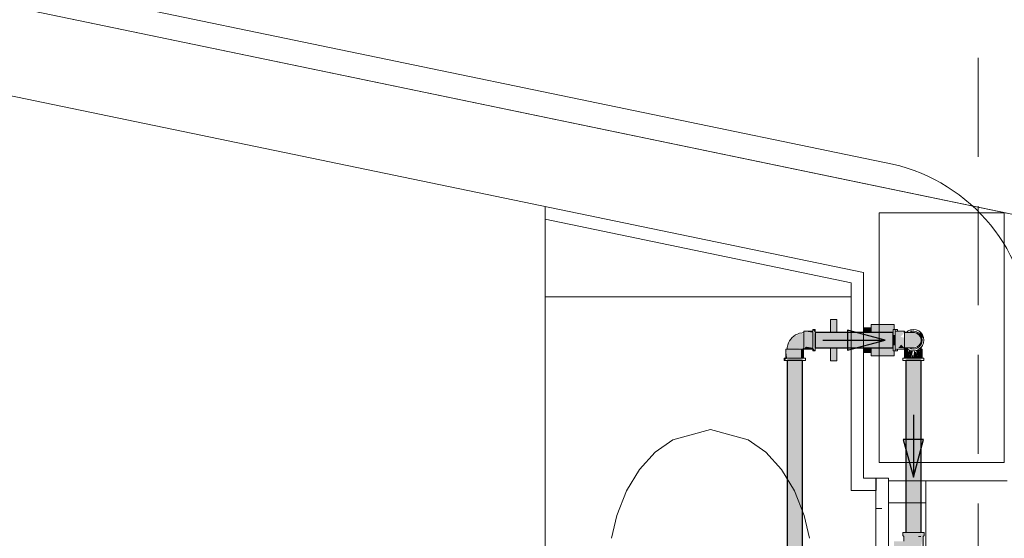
# Model space of a CAD drawing. Header units: millimetres. Extents: x 567 to 934, y -1 to 364.
# Tile 715 of 1056: x 785.32 to 788.47, y 109.53 to 111.19. Entities that reach past the tile are written whole.
import ezdxf

# ---------------------------------------------------------------- set-up
doc = ezdxf.new("R2010")
doc.units = ezdxf.units.MM
doc.header["$MEASUREMENT"] = 0
doc.linetypes.add('HIDDEN2', pattern=[0.47625, 0.3175, -0.15875])
for name, color, linetype, lineweight in [('A-ANNO-SYMB', 7, 'Continuous', 9), ('A-GENM', 7, 'Continuous', 13), ('A-GLAZ', 7, 'Continuous', 13), ('A-GLAZ-SILL', 7, 'Continuous', 13), ('A-WALL', 7, 'Continuous', 25), ('AF-Condutos', 140, 'Continuous', 25), ('AF-Conexões', 152, 'Continuous', 18), ('AF-Peça de utilização', 152, 'Continuous', 18), ('AF-Registro', 253, 'Continuous', 18), ('AF-Sentido conduto', 140, 'Continuous', 30), ('C-PROP-LINE', 7, 'Continuous', 25), ('DI-Detalhes', 1, 'HIDDEN2', 9), ('S-COLS', 7, 'Continuous', 13)]:
    doc.layers.add(name, color=color, linetype=linetype, lineweight=lineweight)

msp = doc.modelspace()

# ---------------------------------------------------------------- hatches: boundary and pattern name
at = {"layer": 'AF-Condutos', "linetype": 'Continuous'}
for points in [[(787.864, 110.1886), (787.864, 110.1689), (788.114, 110.1689), (788.114, 110.1886)], [(788.114, 110.149), (788.114, 110.1689), (787.864, 110.1689), (787.864, 110.1585)], [(788.114, 110.1389), (788.114, 110.149), (787.864, 110.1585), (787.864, 110.1389)], [(787.824, 105.2502), (787.824, 110.0987), (787.7745, 110.0987), (787.7745, 105.2502)], [(788.1545, 109.5468), (788.1957, 109.5468), (788.1957, 110.0987), (788.1545, 110.0987)], [(788.2018, 110.0987), (788.1957, 110.0987), (788.1958, 109.5468), (788.2018, 109.5468)], [(788.204, 110.0987), (788.2018, 110.0987), (788.2019, 109.5468), (788.204, 109.5468)]]:
    msp.add_hatch(color=151, dxfattribs=at).paths.add_polyline_path(points)
at = {"layer": 'AF-Conexões', "linetype": 'Continuous'}
for points in [[(787.8572, 110.1912), (787.8278, 110.1921), (787.8572, 110.1883)], [(787.8278, 110.1912), (787.8278, 110.1437), (787.8572, 110.1391), (787.8572, 110.1883)], [(787.864, 110.1966), (787.8572, 110.1977), (787.863, 110.1886)], [(787.8572, 110.1932), (787.8572, 110.1467), (787.864, 110.1343), (787.864, 110.1807)], [(788.1208, 110.1921), (788.1208, 110.1391), (788.1502, 110.1353), (788.1502, 110.1711), (788.1379, 110.1747), (788.1502, 110.1883)], [(788.162, 110.1932), (788.1878, 110.1966), (788.179, 110.1977)], [(788.196, 110.1932), (788.213, 110.1637), (788.2084, 110.1807)], [(787.7766, 110.1485), (787.7741, 110.1349), (787.8278, 110.1379), (787.8278, 110.1827), (787.8194, 110.1858), (787.7907, 110.172)], [(788.114, 110.1467), (788.1208, 110.1467), (788.1208, 110.1807), (788.114, 110.1807)], [(788.2064, 110.1711), (788.183, 110.1884), (788.1502, 110.1884), (788.1502, 110.1391), (788.1753, 110.1392), (788.1965, 110.1486)], [(787.7706, 110.1349), (787.7706, 110.1055), (787.7744, 110.1055)], [(787.7716, 110.1349), (787.7744, 110.1055), (787.8191, 110.1055), (787.8191, 110.1349)], [(787.8264, 110.1055), (787.8274, 110.1349), (787.8191, 110.1349), (787.8191, 110.1055)], [(787.8278, 110.1353), (787.8572, 110.1353), (787.8572, 110.1391), (787.8342, 110.1427)], [(787.8572, 110.1297), (787.864, 110.1297), (787.8572, 110.1397)], [(788.1516, 110.1349), (788.1506, 110.1055), (788.1589, 110.1055), (788.1589, 110.1349)], [(788.1589, 110.1343), (788.1589, 110.1055), (788.1638, 110.13)], [(788.1643, 110.1325), (788.1589, 110.1055), (788.1648, 110.1055)], [(788.1648, 110.1322), (788.1648, 110.1055), (788.17, 110.1281)], [(788.1707, 110.1308), (788.1648, 110.1055), (788.1716, 110.1055), (788.1777, 110.1299)], [(788.1932, 110.1055), (788.189, 110.1236), (788.1812, 110.13), (788.179, 110.1063)], [(788.1878, 110.1309), (788.1932, 110.1055), (788.1985, 110.1323)], [(788.2074, 110.1349), (788.1991, 110.1349), (788.1932, 110.1055), (788.2064, 110.1055)], [(787.765, 110.1055), (787.765, 110.0987), (787.7749, 110.1055)], [(787.8284, 110.1055), (787.782, 110.1055), (787.7695, 110.0987), (787.816, 110.0987)], [(788.2084, 110.1055), (788.162, 110.1055), (788.1495, 110.0987), (788.196, 110.0987)], [(788.1716, 110.1055), (788.1786, 110.1055), (788.1782, 110.1206)]]:
    msp.add_hatch(color=161, dxfattribs=at).paths.add_polyline_path(points)
at = {"layer": 'AF-Peça de utilização', "linetype": 'Continuous'}
msp.add_hatch(color=161, dxfattribs=at).paths.add_polyline_path([(788.2132, 109.4233), (788.2103, 109.4355), (788.2103, 109.4668), (788.2085, 109.4689), (788.2085, 109.5011), (788.2103, 109.5033), (788.2103, 109.5345), (788.2132, 109.5468), (788.204, 109.5468), (788.2055, 109.5033), (788.203, 109.5011), (788.2057, 109.5268), (788.2033, 109.5468), (788.1468, 109.5468), (788.1485, 109.5191), (788.1168, 109.5191), (788.1168, 109.4521), (788.1514, 109.4536), (788.1531, 109.4355), (788.2023, 109.4433), (788.2055, 109.4668), (788.2057, 109.4355), (788.1545, 109.4322), (788.1514, 109.4536), (788.1168, 109.4521), (788.1485, 109.4516), (788.1456, 109.4233)])
at = {"layer": 'AF-Registro', "linetype": 'Continuous'}
for points in [[(787.9338, 110.1886), (787.9338, 110.2301), (787.9138, 110.2301), (787.9138, 110.1886)], [(788.0438, 110.2035), (788.0198, 110.2035), (788.0198, 110.1886), (788.0438, 110.1886)], [(788.1178, 110.2135), (788.0438, 110.2135), (788.0438, 110.2113), (788.1178, 110.2009)], [(788.0438, 110.2113), (788.0438, 110.2009), (788.1178, 110.2009)], [(788.0438, 110.2009), (788.0438, 110.1886), (788.0979, 110.1886)], [(788.114, 110.2009), (788.0438, 110.2009), (788.0979, 110.1886), (788.114, 110.1886)], [(787.9138, 110.1389), (787.9138, 110.0973), (787.9338, 110.0973), (787.9338, 110.1389)], [(788.0198, 110.1257), (788.0438, 110.124), (788.0438, 110.1389), (788.0198, 110.1389)], [(788.1178, 110.1266), (788.114, 110.1389), (788.0438, 110.1389), (788.0438, 110.1266)], [(788.1178, 110.1266), (788.0438, 110.1266), (788.1178, 110.1162)], [(788.0438, 110.114), (788.1178, 110.114), (788.1178, 110.1162), (788.0438, 110.1266)], [(788.1402, 110.1493), (788.1306, 110.1391), (788.1505, 110.1391)]]:
    msp.add_hatch(color=254, dxfattribs=at).paths.add_polyline_path(points)

# ---------------------------------------------------------------- linework, layer by layer
at = {"layer": 'A-ANNO-SYMB', "color": 8, "linetype": 'Continuous', "lineweight": 5}
msp.add_line((774.3626, 113.5819), (788.112, 110.728), dxfattribs=at)
msp.add_arc((787.9865, 110.1758), 0.5663, 1.0851, 77.189, dxfattribs=at)
at = {"layer": 'A-GENM', "color": 8, "lineweight": 5}
for p, q in [((786.999, 110.5921), (786.999, 110.5512)), ((786.999, 110.5512), (787.9796, 110.3477)), ((786.999, 110.5512), (786.999, 110.3027)), ((787.9796, 110.3477), (787.9796, 109.6817)), ((786.999, 110.3027), (787.9796, 110.3027)), ((786.999, 110.3027), (786.999, 106.796)), ((787.9796, 110.3027), (786.999, 110.3027)), ((788.059, 109.7217), (788.059, 105.2535)), ((788.0593, 109.6817), (788.0593, 109.7217)), ((787.9796, 109.6817), (788.0593, 109.6817))]:
    msp.add_line(p, q, dxfattribs=at)
at = {"layer": 'A-GENM', "color": 8, "linetype": 'Continuous', "lineweight": 5}
msp.add_line((788.059, 109.624), (788.0774, 109.624), dxfattribs=at)
at = {"layer": 'A-GENM', "color": 8, "lineweight": 5}
for points in [[(787.2114, 109.5285), (787.2289, 109.602), (787.2602, 109.6808), (787.302, 109.7491), (787.3521, 109.8043), (787.4082, 109.8445), (787.529, 109.8769)], [(787.529, 109.8769), (787.6498, 109.8445), (787.7059, 109.8043), (787.756, 109.7491), (787.7977, 109.6808), (787.8291, 109.602), (787.8466, 109.5285)]]:
    msp.add_lwpolyline(points, dxfattribs=at)
at = {"layer": 'A-GLAZ', "color": 8, "lineweight": 5}
for p, q in [((788.099, 109.6427), (788.099, 109.7127)), ((788.099, 109.7127), (788.219, 109.7127)), ((788.479, 109.7127), (788.219, 109.7127)), ((788.219, 109.7127), (788.219, 105.5727)), ((788.219, 109.6427), (788.099, 109.6427))]:
    msp.add_line(p, q, dxfattribs=at)
at = {"layer": 'A-GLAZ-SILL', "color": 8, "lineweight": 5}
msp.add_line((788.099, 108.6877), (788.099, 109.6427), dxfattribs=at)
at = {"layer": 'A-WALL', "color": 8, "lineweight": 5}
for p, q in [((788.479, 110.5708), (763.6793, 115.7183)), ((784.399, 111.1317), (788.0196, 110.3802)), ((788.0696, 110.5717), (788.4696, 110.5717)), ((788.0696, 110.3698), (788.0696, 110.5717)), ((788.4696, 110.5717), (788.4696, 109.7717)), ((788.0196, 110.3802), (788.0196, 109.7217)), ((788.0696, 109.7717), (788.0696, 110.3698)), ((788.099, 109.7717), (788.0696, 109.7717)), ((788.4696, 109.7717), (788.099, 109.7717)), ((788.0196, 109.7217), (788.099, 109.7217)), ((788.099, 109.7217), (788.099, 109.7127))]:
    msp.add_line(p, q, dxfattribs=at)
at = {"layer": 'AF-Condutos'}
for p, q in [((787.864, 110.1886), (787.864, 110.1854)), ((787.9138, 110.1886), (787.864, 110.1886)), ((787.864, 110.1854), (787.864, 110.1784)), ((787.864, 110.1784), (787.864, 110.1741)), ((787.864, 110.1741), (787.864, 110.1689)), ((787.864, 110.1689), (787.864, 110.1585)), ((787.864, 110.1585), (787.864, 110.1533)), ((787.9338, 110.1886), (787.9138, 110.1886)), ((788.0198, 110.1886), (787.9338, 110.1886)), ((788.0438, 110.1886), (788.0198, 110.1886)), ((788.114, 110.1886), (788.0438, 110.1886)), ((788.114, 110.1854), (788.114, 110.1886)), ((788.114, 110.1784), (788.114, 110.1854)), ((788.114, 110.1741), (788.114, 110.1784)), ((788.114, 110.1689), (788.114, 110.1741)), ((788.114, 110.1585), (788.114, 110.1689)), ((788.114, 110.149), (788.114, 110.1585)), ((787.864, 110.1533), (787.864, 110.149)), ((787.864, 110.149), (787.864, 110.1421)), ((787.864, 110.1421), (787.864, 110.1389)), ((787.864, 110.1389), (787.9138, 110.1389)), ((787.9138, 110.1389), (787.9338, 110.1389)), ((787.9338, 110.1389), (788.0198, 110.1389)), ((788.0198, 110.1389), (788.0438, 110.1389)), ((788.0438, 110.1389), (788.114, 110.1389)), ((788.114, 110.1421), (788.114, 110.149)), ((788.114, 110.1389), (788.114, 110.1421)), ((787.7745, 110.0987), (787.7745, 105.2502)), ((787.7788, 110.0987), (787.7745, 110.0987)), ((787.7865, 110.0987), (787.7788, 110.0987)), ((787.7964, 110.0987), (787.7865, 110.0987)), ((787.8067, 110.0987), (787.7964, 110.0987)), ((787.8157, 110.0987), (787.8067, 110.0987)), ((787.8218, 110.0987), (787.8157, 110.0987)), ((787.824, 110.0987), (787.8218, 110.0987)), ((787.824, 105.2502), (787.824, 110.0987)), ((788.1588, 110.0987), (788.1545, 110.0987)), ((788.1545, 110.0987), (788.1545, 109.5468)), ((788.1665, 110.0987), (788.1588, 110.0987)), ((788.1764, 110.0987), (788.1665, 110.0987)), ((788.1867, 110.0987), (788.1764, 110.0987)), ((788.1957, 110.0987), (788.1867, 110.0987)), ((788.2018, 110.0987), (788.1957, 110.0987)), ((788.204, 110.0987), (788.2018, 110.0987)), ((788.204, 109.5468), (788.204, 110.0987))]:
    msp.add_line(p, q, dxfattribs=at)
at = {"layer": 'AF-Conexões'}
for p, q in [((787.8278, 110.1921), (787.8278, 110.1912)), ((787.8572, 110.1921), (787.8278, 110.1921)), ((787.8278, 110.1912), (787.8278, 110.1886)), ((787.8572, 110.1977), (787.8572, 110.1966)), ((787.864, 110.1977), (787.8572, 110.1977)), ((787.8572, 110.1966), (787.8572, 110.1932)), ((787.8572, 110.1932), (787.8572, 110.1921)), ((787.8572, 110.1921), (787.8572, 110.1878)), ((787.8572, 110.1912), (787.8572, 110.1921)), ((787.8572, 110.1883), (787.8572, 110.1912)), ((787.864, 110.1966), (787.864, 110.1977)), ((787.864, 110.1932), (787.864, 110.1966)), ((787.864, 110.1886), (787.864, 110.1932)), ((788.114, 110.1977), (788.114, 110.1966)), ((788.1178, 110.1977), (788.114, 110.1977)), ((788.114, 110.1966), (788.114, 110.1932)), ((788.114, 110.1932), (788.114, 110.1886)), ((788.1208, 110.1977), (788.1178, 110.1977)), ((788.1208, 110.1966), (788.1208, 110.1977)), ((788.1208, 110.1932), (788.1208, 110.1966)), ((788.1208, 110.1921), (788.1208, 110.1932)), ((788.1208, 110.1878), (788.1208, 110.1921)), ((788.1208, 110.1921), (788.1208, 110.1912)), ((788.1282, 110.1921), (788.1208, 110.1921)), ((788.1208, 110.1912), (788.1208, 110.1897)), ((788.1208, 110.1897), (788.1208, 110.1883)), ((788.1502, 110.1921), (788.1282, 110.1921)), ((788.1502, 110.1912), (788.1502, 110.1921)), ((788.1502, 110.1897), (788.1502, 110.1912)), ((788.1502, 110.1884), (788.1502, 110.1897)), ((788.1575, 110.1897), (788.1555, 110.1882)), ((788.1607, 110.1922), (788.1575, 110.1897)), ((788.162, 110.1932), (788.1607, 110.1922)), ((788.1702, 110.1966), (788.162, 110.1932)), ((788.1682, 110.1897), (788.1651, 110.1885)), ((788.1716, 110.1912), (788.1682, 110.1897)), ((788.179, 110.1977), (788.1702, 110.1966)), ((788.179, 110.1921), (788.1716, 110.1912)), ((788.1878, 110.1966), (788.179, 110.1977)), ((788.1863, 110.1912), (788.179, 110.1921)), ((788.1894, 110.1899), (788.1863, 110.1912)), ((788.196, 110.1932), (788.1878, 110.1966)), ((788.1898, 110.1897), (788.1894, 110.1899)), ((788.1932, 110.1883), (788.1898, 110.1897)), ((788.203, 110.1878), (788.196, 110.1932)), ((787.7822, 110.1611), (787.7794, 110.1548)), ((787.7865, 110.1666), (787.7822, 110.1611)), ((787.7907, 110.172), (787.7865, 110.1666)), ((787.7962, 110.1762), (787.7907, 110.172)), ((787.8016, 110.1805), (787.7962, 110.1762)), ((787.8079, 110.1833), (787.8016, 110.1805)), ((787.8142, 110.1862), (787.8079, 110.1833)), ((787.8225, 110.1877), (787.8142, 110.1862)), ((787.8278, 110.1886), (787.8225, 110.1877)), ((787.8278, 110.1886), (787.8278, 110.1883)), ((787.8278, 110.1871), (787.8278, 110.1886)), ((787.8278, 110.1883), (787.8278, 110.1838)), ((787.8278, 110.1827), (787.8278, 110.1871)), ((787.8278, 110.1838), (787.8278, 110.1779)), ((787.8278, 110.176), (787.8278, 110.1827)), ((787.8278, 110.1779), (787.8278, 110.1711)), ((787.8278, 110.1678), (787.8278, 110.176)), ((787.8278, 110.1711), (787.8278, 110.1637)), ((787.8278, 110.159), (787.8278, 110.1678)), ((787.8278, 110.1637), (787.8278, 110.1564)), ((787.8278, 110.1508), (787.8278, 110.159)), ((787.8572, 110.1838), (787.8572, 110.1883)), ((787.8572, 110.1878), (787.8572, 110.1807)), ((787.8572, 110.1779), (787.8572, 110.1838)), ((787.8572, 110.1807), (787.8572, 110.1725)), ((787.8572, 110.1711), (787.8572, 110.1779)), ((787.8572, 110.1725), (787.8572, 110.1637)), ((787.8572, 110.1637), (787.8572, 110.1711)), ((787.8572, 110.1637), (787.8572, 110.1549)), ((787.8572, 110.1564), (787.8572, 110.1637)), ((787.864, 110.1878), (787.864, 110.1886)), ((787.864, 110.1807), (787.864, 110.1878)), ((787.864, 110.1725), (787.864, 110.1807)), ((787.864, 110.1637), (787.864, 110.1725)), ((787.864, 110.1549), (787.864, 110.1637)), ((788.114, 110.1886), (788.114, 110.1878)), ((788.114, 110.1878), (788.114, 110.1807)), ((788.114, 110.1807), (788.114, 110.1725)), ((788.114, 110.1725), (788.114, 110.1637)), ((788.114, 110.1637), (788.114, 110.1549)), ((788.1208, 110.1883), (788.1208, 110.1838)), ((788.1208, 110.1807), (788.1208, 110.1878)), ((788.1208, 110.1838), (788.1208, 110.1779)), ((788.1208, 110.1725), (788.1208, 110.1807)), ((788.1208, 110.1779), (788.1208, 110.1711)), ((788.1208, 110.1637), (788.1208, 110.1725)), ((788.1208, 110.1711), (788.1208, 110.1637)), ((788.1208, 110.1549), (788.1208, 110.1637)), ((788.1208, 110.1637), (788.1208, 110.1564)), ((788.1502, 110.1883), (788.1502, 110.1884)), ((788.1502, 110.1884), (788.1502, 110.1855)), ((788.1555, 110.1882), (788.1502, 110.1884)), ((788.1502, 110.1838), (788.1502, 110.1883)), ((788.1502, 110.1855), (788.1502, 110.1841)), ((788.1502, 110.1841), (788.1502, 110.1799)), ((788.1502, 110.1779), (788.1502, 110.1838)), ((788.1502, 110.1799), (788.1502, 110.174)), ((788.1502, 110.174), (788.1502, 110.1779)), ((788.1502, 110.1711), (788.1502, 110.174)), ((788.1502, 110.174), (788.1502, 110.1723)), ((788.1502, 110.1723), (788.1502, 110.1637)), ((788.1502, 110.1637), (788.1502, 110.1711)), ((788.1502, 110.1564), (788.1502, 110.1637)), ((788.1502, 110.1637), (788.1502, 110.1551)), ((788.1566, 110.1882), (788.1555, 110.1882)), ((788.1584, 110.1881), (788.1566, 110.1882)), ((788.1629, 110.1879), (788.1584, 110.1881)), ((788.165, 110.1885), (788.1588, 110.1884)), ((788.1588, 110.1884), (788.1629, 110.1879)), ((788.1651, 110.1885), (788.165, 110.1885)), ((788.1683, 110.1885), (788.1651, 110.1885)), ((788.1753, 110.1883), (788.1683, 110.1885)), ((788.1817, 110.1881), (788.1753, 110.1883)), ((788.183, 110.1884), (788.1817, 110.1881)), ((788.1912, 110.1855), (788.183, 110.1884)), ((788.198, 110.1799), (788.1912, 110.1855)), ((788.1991, 110.1838), (788.1932, 110.1883)), ((788.2024, 110.1723), (788.198, 110.1799)), ((788.2036, 110.1779), (788.1991, 110.1838)), ((788.2039, 110.1637), (788.2024, 110.1723)), ((788.2024, 110.1551), (788.2039, 110.1637)), ((788.2084, 110.1807), (788.203, 110.1878)), ((788.2064, 110.1711), (788.2036, 110.1779)), ((788.2074, 110.1637), (788.2064, 110.1711)), ((788.2064, 110.1564), (788.2074, 110.1637)), ((788.2118, 110.1725), (788.2084, 110.1807)), ((788.213, 110.1637), (788.2118, 110.1725)), ((788.2118, 110.1549), (788.213, 110.1637)), ((787.7716, 110.1349), (787.7706, 110.1349)), ((787.7706, 110.1349), (787.7706, 110.1055)), ((787.7741, 110.1349), (787.7716, 110.1349)), ((787.7751, 110.1402), (787.7741, 110.1349)), ((787.7744, 110.1349), (787.7741, 110.1349)), ((787.7741, 110.1349), (787.7756, 110.1349)), ((787.7789, 110.1349), (787.7744, 110.1349)), ((787.7766, 110.1485), (787.7751, 110.1402)), ((787.7756, 110.1349), (787.78, 110.1349)), ((787.7794, 110.1548), (787.7766, 110.1485)), ((787.7848, 110.1349), (787.7789, 110.1349)), ((787.78, 110.1349), (787.7867, 110.1349)), ((787.7916, 110.1349), (787.7848, 110.1349)), ((787.7867, 110.1349), (787.795, 110.1349)), ((787.799, 110.1349), (787.7916, 110.1349)), ((787.795, 110.1349), (787.7993, 110.1349)), ((787.8063, 110.1349), (787.799, 110.1349)), ((787.7993, 110.1349), (787.8037, 110.1349)), ((787.8037, 110.1349), (787.8119, 110.1349)), ((787.8132, 110.1349), (787.8063, 110.1349)), ((787.8119, 110.1349), (787.8186, 110.1349)), ((787.8191, 110.1349), (787.8132, 110.1349)), ((787.8186, 110.1349), (787.8232, 110.1349)), ((787.8236, 110.1349), (787.8191, 110.1349)), ((787.8232, 110.1349), (787.8248, 110.1349)), ((787.8248, 110.1349), (787.8236, 110.1349)), ((787.8248, 110.1349), (787.8261, 110.1366)), ((787.8264, 110.1349), (787.8248, 110.1349)), ((787.8261, 110.1366), (787.8278, 110.1379)), ((787.8274, 110.1349), (787.8264, 110.1349)), ((787.8274, 110.1055), (787.8274, 110.1349)), ((787.8278, 110.1564), (787.8278, 110.1495)), ((787.8278, 110.1441), (787.8278, 110.1508)), ((787.8278, 110.1495), (787.8278, 110.1437)), ((787.8278, 110.1396), (787.8278, 110.1441)), ((787.8278, 110.1437), (787.8278, 110.1391)), ((787.8278, 110.1379), (787.8278, 110.1396)), ((787.8278, 110.1391), (787.8278, 110.1379)), ((787.8278, 110.1379), (787.8278, 110.1363)), ((787.8278, 110.1363), (787.8278, 110.1353)), ((787.8278, 110.1353), (787.8572, 110.1353)), ((787.8572, 110.1495), (787.8572, 110.1564)), ((787.8572, 110.1549), (787.8572, 110.1467)), ((787.8572, 110.1437), (787.8572, 110.1495)), ((787.8572, 110.1467), (787.8572, 110.1397)), ((787.8572, 110.1391), (787.8572, 110.1437)), ((787.8572, 110.1397), (787.8572, 110.1353)), ((787.8572, 110.1363), (787.8572, 110.1391)), ((787.8572, 110.1353), (787.8572, 110.1363)), ((787.8572, 110.1353), (787.8572, 110.1343)), ((787.8572, 110.1343), (787.8572, 110.1309)), ((787.8572, 110.1309), (787.8572, 110.1297)), ((787.8572, 110.1297), (787.864, 110.1297)), ((787.864, 110.1467), (787.864, 110.1549)), ((787.864, 110.1397), (787.864, 110.1467)), ((787.864, 110.1389), (787.864, 110.1397)), ((787.864, 110.1343), (787.864, 110.1389)), ((787.864, 110.1309), (787.864, 110.1343)), ((787.864, 110.1297), (787.864, 110.1309)), ((788.114, 110.1549), (788.114, 110.1467)), ((788.114, 110.1467), (788.114, 110.1397)), ((788.114, 110.1397), (788.114, 110.1389)), ((788.114, 110.1389), (788.114, 110.1343)), ((788.114, 110.1343), (788.114, 110.1309)), ((788.114, 110.1309), (788.114, 110.1297)), ((788.114, 110.1297), (788.1178, 110.1297)), ((788.1178, 110.1297), (788.1208, 110.1297)), ((788.1208, 110.1564), (788.1208, 110.1495)), ((788.1208, 110.1467), (788.1208, 110.1549)), ((788.1208, 110.1495), (788.1208, 110.1437)), ((788.1208, 110.1397), (788.1208, 110.1467)), ((788.1208, 110.1437), (788.1208, 110.1391)), ((788.1208, 110.1353), (788.1208, 110.1397)), ((788.1208, 110.1391), (788.1208, 110.1377)), ((788.1208, 110.1377), (788.1208, 110.1363)), ((788.1208, 110.1363), (788.1208, 110.1353)), ((788.1208, 110.1343), (788.1208, 110.1353)), ((788.1208, 110.1353), (788.1282, 110.1353)), ((788.1208, 110.1309), (788.1208, 110.1343)), ((788.1208, 110.1297), (788.1208, 110.1309)), ((788.1282, 110.1353), (788.1502, 110.1353)), ((788.1502, 110.1535), (788.1502, 110.1564)), ((788.1502, 110.1551), (788.1502, 110.1535)), ((788.1502, 110.1495), (788.1502, 110.1535)), ((788.1502, 110.1535), (788.1502, 110.1476)), ((788.1502, 110.1437), (788.1502, 110.1495)), ((788.1502, 110.1476), (788.1502, 110.142)), ((788.1502, 110.1391), (788.1502, 110.1437)), ((788.1502, 110.142), (788.1502, 110.1391)), ((788.1502, 110.1377), (788.1502, 110.1391)), ((788.1502, 110.1391), (788.1502, 110.1391)), ((788.1502, 110.1391), (788.1504, 110.1391)), ((788.1502, 110.1363), (788.1502, 110.1377)), ((788.1502, 110.1353), (788.1502, 110.1363)), ((788.1504, 110.1391), (788.1543, 110.1392)), ((788.1506, 110.1349), (788.1506, 110.1055)), ((788.1516, 110.1349), (788.1506, 110.1349)), ((788.1544, 110.1349), (788.1516, 110.1349)), ((788.1543, 110.1392), (788.1555, 110.1393)), ((788.1544, 110.1377), (788.1544, 110.1375)), ((788.1544, 110.1375), (788.1544, 110.1349)), ((788.1544, 110.1349), (788.1574, 110.1349)), ((788.1589, 110.1349), (788.1544, 110.1349)), ((788.1555, 110.1393), (788.1566, 110.1393)), ((788.1555, 110.1393), (788.1575, 110.1377)), ((788.1566, 110.1393), (788.1584, 110.1394)), ((788.1574, 110.1349), (788.1604, 110.1349)), ((788.1575, 110.1377), (788.1607, 110.1353)), ((788.1584, 110.1394), (788.1629, 110.1395)), ((788.1629, 110.1395), (788.1588, 110.139)), ((788.1588, 110.139), (788.165, 110.139)), ((788.1604, 110.1349), (788.1589, 110.1349)), ((788.1609, 110.1349), (788.1604, 110.1349)), ((788.1604, 110.1349), (788.1609, 110.1349)), ((788.1607, 110.1353), (788.1611, 110.1349)), ((788.1611, 110.1349), (788.1619, 110.1343)), ((788.1619, 110.1343), (788.162, 110.1343)), ((788.162, 110.1343), (788.1702, 110.1309)), ((788.165, 110.139), (788.1651, 110.139)), ((788.1651, 110.139), (788.1683, 110.139)), ((788.1651, 110.139), (788.1682, 110.1377)), ((788.1682, 110.1377), (788.1716, 110.1363)), ((788.1683, 110.139), (788.1753, 110.1392)), ((788.1702, 110.1309), (788.1766, 110.13)), ((788.1716, 110.1363), (788.179, 110.1353)), ((788.1753, 110.1392), (788.1817, 110.1394)), ((788.1766, 110.13), (788.179, 110.1297)), ((788.179, 110.1353), (788.1863, 110.1363)), ((788.179, 110.1297), (788.1878, 110.1309)), ((788.1817, 110.1394), (788.183, 110.1391)), ((788.183, 110.1391), (788.1912, 110.142)), ((788.1863, 110.1363), (788.193, 110.1391)), ((788.1878, 110.1309), (788.196, 110.1343)), ((788.1912, 110.142), (788.198, 110.1476)), ((788.193, 110.1391), (788.1932, 110.1391)), ((788.1932, 110.1391), (788.1991, 110.1437)), ((788.196, 110.1343), (788.1961, 110.1343)), ((788.1961, 110.1343), (788.1968, 110.1349)), ((788.1968, 110.1349), (788.203, 110.1397)), ((788.1975, 110.1349), (788.1968, 110.1349)), ((788.1968, 110.1349), (788.2006, 110.1349)), ((788.1991, 110.1349), (788.1975, 110.1349)), ((788.198, 110.1476), (788.2024, 110.1551)), ((788.1991, 110.1437), (788.2036, 110.1495)), ((788.2036, 110.1349), (788.1991, 110.1349)), ((788.2006, 110.1349), (788.2035, 110.1349)), ((788.203, 110.1397), (788.2036, 110.1405)), ((788.2035, 110.1349), (788.2036, 110.1349)), ((788.2036, 110.1495), (788.2064, 110.1564)), ((788.2036, 110.1405), (788.2084, 110.1467)), ((788.2036, 110.1402), (788.2036, 110.1405)), ((788.2036, 110.135), (788.2036, 110.1402)), ((788.2036, 110.1349), (788.2036, 110.135)), ((788.2064, 110.1349), (788.2036, 110.1349)), ((788.2074, 110.1349), (788.2064, 110.1349)), ((788.2074, 110.1055), (788.2074, 110.1349)), ((788.2084, 110.1467), (788.2118, 110.1549)), ((787.7661, 110.1055), (787.765, 110.1055)), ((787.765, 110.1055), (787.765, 110.0987)), ((787.765, 110.0987), (787.7661, 110.0987)), ((787.7695, 110.1055), (787.7661, 110.1055)), ((787.7661, 110.0987), (787.7695, 110.0987)), ((787.7706, 110.1055), (787.7695, 110.1055)), ((787.7695, 110.0987), (787.7745, 110.0987)), ((787.7749, 110.1055), (787.7706, 110.1055)), ((787.7706, 110.1055), (787.7716, 110.1055)), ((787.7716, 110.1055), (787.7744, 110.1055)), ((787.7744, 110.1055), (787.7789, 110.1055)), ((787.7745, 110.0987), (787.7749, 110.0987)), ((787.782, 110.1055), (787.7749, 110.1055)), ((787.7749, 110.0987), (787.782, 110.0987)), ((787.7789, 110.1055), (787.7848, 110.1055)), ((787.7902, 110.1055), (787.782, 110.1055)), ((787.782, 110.0987), (787.7902, 110.0987)), ((787.7848, 110.1055), (787.7916, 110.1055)), ((787.799, 110.1055), (787.7902, 110.1055)), ((787.7902, 110.0987), (787.799, 110.0987)), ((787.7916, 110.1055), (787.799, 110.1055)), ((787.8078, 110.1055), (787.799, 110.1055)), ((787.799, 110.1055), (787.8063, 110.1055)), ((787.799, 110.0987), (787.8078, 110.0987)), ((787.8063, 110.1055), (787.8132, 110.1055)), ((787.816, 110.1055), (787.8078, 110.1055)), ((787.8078, 110.0987), (787.816, 110.0987)), ((787.8132, 110.1055), (787.8191, 110.1055)), ((787.823, 110.1055), (787.816, 110.1055)), ((787.816, 110.0987), (787.823, 110.0987)), ((787.8191, 110.1055), (787.8236, 110.1055)), ((787.8274, 110.1055), (787.823, 110.1055)), ((787.823, 110.0987), (787.824, 110.0987)), ((787.8236, 110.1055), (787.8264, 110.1055)), ((787.824, 110.0987), (787.8284, 110.0987)), ((787.8264, 110.1055), (787.8274, 110.1055)), ((787.8284, 110.1055), (787.8274, 110.1055)), ((787.8318, 110.1055), (787.8284, 110.1055)), ((787.8284, 110.0987), (787.8318, 110.0987)), ((787.833, 110.1055), (787.8318, 110.1055)), ((787.8318, 110.0987), (787.833, 110.0987)), ((787.833, 110.0987), (787.833, 110.1055)), ((788.145, 110.1055), (788.145, 110.0987)), ((788.1461, 110.1055), (788.145, 110.1055)), ((788.145, 110.0987), (788.1461, 110.0987)), ((788.1495, 110.1055), (788.1461, 110.1055)), ((788.1461, 110.0987), (788.1495, 110.0987)), ((788.1506, 110.1055), (788.1495, 110.1055)), ((788.1495, 110.0987), (788.1545, 110.0987)), ((788.1549, 110.1055), (788.1506, 110.1055)), ((788.1506, 110.1055), (788.1516, 110.1055)), ((788.1516, 110.1055), (788.1544, 110.1055)), ((788.1544, 110.1055), (788.1589, 110.1055)), ((788.1545, 110.0987), (788.1549, 110.0987)), ((788.162, 110.1055), (788.1549, 110.1055)), ((788.1549, 110.0987), (788.162, 110.0987)), ((788.1589, 110.1055), (788.1648, 110.1055)), ((788.1702, 110.1055), (788.162, 110.1055)), ((788.162, 110.0987), (788.1702, 110.0987)), ((788.1648, 110.1055), (788.1716, 110.1055)), ((788.179, 110.1055), (788.1702, 110.1055)), ((788.1702, 110.0987), (788.179, 110.0987)), ((788.1716, 110.1055), (788.1786, 110.1055)), ((788.1786, 110.1055), (788.179, 110.1055)), ((788.179, 110.1055), (788.1863, 110.1055)), ((788.1878, 110.1055), (788.179, 110.1055)), ((788.179, 110.0987), (788.1878, 110.0987)), ((788.1863, 110.1055), (788.1932, 110.1055)), ((788.196, 110.1055), (788.1878, 110.1055)), ((788.1878, 110.0987), (788.196, 110.0987)), ((788.1932, 110.1055), (788.1991, 110.1055)), ((788.203, 110.1055), (788.196, 110.1055)), ((788.196, 110.0987), (788.203, 110.0987)), ((788.1991, 110.1055), (788.2036, 110.1055)), ((788.2074, 110.1055), (788.203, 110.1055)), ((788.203, 110.0987), (788.204, 110.0987)), ((788.2036, 110.1055), (788.2064, 110.1055)), ((788.204, 110.0987), (788.2084, 110.0987)), ((788.2064, 110.1055), (788.2074, 110.1055)), ((788.2084, 110.1055), (788.2074, 110.1055)), ((788.2118, 110.1055), (788.2084, 110.1055)), ((788.2084, 110.0987), (788.2118, 110.0987)), ((788.213, 110.1055), (788.2118, 110.1055)), ((788.2118, 110.0987), (788.213, 110.0987)), ((788.213, 110.0987), (788.213, 110.1055))]:
    msp.add_line(p, q, dxfattribs=at)
at = {"layer": 'AF-Peça de utilização'}
for p, q in [((788.1456, 109.5468), (788.1456, 109.5378)), ((788.1468, 109.5468), (788.1456, 109.5468)), ((788.1456, 109.5378), (788.1485, 109.5345)), ((788.1501, 109.5468), (788.1468, 109.5468)), ((788.1485, 109.5345), (788.1485, 109.5191)), ((788.1545, 109.5468), (788.1501, 109.5468)), ((788.1555, 109.5468), (788.1545, 109.5468)), ((788.1625, 109.5468), (788.1555, 109.5468)), ((788.1707, 109.5468), (788.1625, 109.5468)), ((788.1794, 109.5468), (788.1707, 109.5468)), ((788.1881, 109.5468), (788.1794, 109.5468)), ((788.1963, 109.5468), (788.1881, 109.5468)), ((788.1949, 109.5345), (788.199, 109.5345)), ((788.2031, 109.5345), (788.1949, 109.5345)), ((788.2033, 109.5468), (788.1963, 109.5468)), ((788.199, 109.5345), (788.2031, 109.5345)), ((788.204, 109.5468), (788.2033, 109.5468)), ((788.2087, 109.5468), (788.204, 109.5468)), ((788.212, 109.5468), (788.2087, 109.5468)), ((788.2103, 109.5345), (788.2132, 109.5378)), ((788.2103, 109.5033), (788.2103, 109.5345)), ((788.2132, 109.5468), (788.212, 109.5468)), ((788.2132, 109.5378), (788.2132, 109.5468))]:
    msp.add_line(p, q, dxfattribs=at)
at = {"layer": 'AF-Registro'}
for p, q in [((787.9138, 110.2301), (787.9138, 110.1886)), ((787.9338, 110.2301), (787.9138, 110.2301)), ((787.9338, 110.1886), (787.9338, 110.2301)), ((788.0198, 110.2035), (788.0198, 110.2018)), ((788.0438, 110.2035), (788.0198, 110.2035)), ((788.0198, 110.2018), (788.0198, 110.1935)), ((788.0198, 110.1935), (788.0198, 110.1886)), ((788.0438, 110.2135), (788.0438, 110.2113)), ((788.1178, 110.2135), (788.0438, 110.2135)), ((788.0438, 110.2113), (788.0438, 110.2035)), ((788.0438, 110.2035), (788.0438, 110.2009)), ((788.0438, 110.2018), (788.0438, 110.2035)), ((788.0438, 110.1935), (788.0438, 110.2018)), ((788.0438, 110.2009), (788.0438, 110.1886)), ((788.0438, 110.1886), (788.0438, 110.1935)), ((788.1178, 110.2113), (788.1178, 110.2135)), ((788.1178, 110.2009), (788.1178, 110.2113)), ((788.1178, 110.1977), (788.1178, 110.2009)), ((788.1282, 110.1977), (788.1208, 110.1977)), ((788.1282, 110.1966), (788.1282, 110.1977)), ((788.1282, 110.1932), (788.1282, 110.1966)), ((788.1282, 110.1921), (788.1282, 110.1932)), ((788.1575, 110.1897), (788.1488, 110.1897)), ((788.1613, 110.1931), (788.1607, 110.1922)), ((788.1584, 110.1881), (788.1584, 110.1881)), ((787.9138, 110.1389), (787.9138, 110.0973)), ((787.9338, 110.0973), (787.9338, 110.1389)), ((788.0198, 110.1389), (788.0198, 110.134)), ((788.0198, 110.134), (788.0198, 110.1257)), ((788.0438, 110.1389), (788.0438, 110.1266)), ((788.0438, 110.134), (788.0438, 110.1389)), ((788.0438, 110.1257), (788.0438, 110.134)), ((788.0438, 110.1266), (788.0438, 110.124)), ((788.1178, 110.1266), (788.1178, 110.1297)), ((788.1178, 110.1162), (788.1178, 110.1266)), ((788.1208, 110.1297), (788.1282, 110.1297)), ((788.1282, 110.1343), (788.1282, 110.1353)), ((788.1282, 110.1309), (788.1282, 110.1343)), ((788.1282, 110.1297), (788.1282, 110.1309)), ((788.1488, 110.1377), (788.1537, 110.1377)), ((788.1537, 110.1377), (788.1544, 110.1377)), ((788.1544, 110.1377), (788.1575, 110.1377)), ((788.1584, 110.1394), (788.1584, 110.1394)), ((788.1607, 110.1353), (788.1609, 110.1349)), ((788.1609, 110.1349), (788.1611, 110.1347)), ((788.1611, 110.1347), (788.1613, 110.1343)), ((788.1613, 110.1343), (788.1619, 110.1343)), ((788.1619, 110.1343), (788.1619, 110.1343)), ((787.9138, 110.0973), (787.9338, 110.0973)), ((788.0198, 110.1257), (788.0198, 110.124)), ((788.0198, 110.124), (788.0438, 110.124)), ((788.0438, 110.124), (788.0438, 110.1257)), ((788.0438, 110.124), (788.0438, 110.1162)), ((788.0438, 110.1162), (788.0438, 110.114)), ((788.0438, 110.114), (788.1178, 110.114)), ((788.1178, 110.114), (788.1178, 110.1162))]:
    msp.add_line(p, q, dxfattribs=at)
at = {"layer": 'AF-Sentido conduto'}
for p, q in [((788.089, 110.1637), (787.9682, 110.1961)), ((787.9682, 110.1961), (787.9682, 110.1314)), ((787.9682, 110.1314), (788.089, 110.1637)), ((788.2113, 109.8451), (788.1466, 109.8451)), ((788.1466, 109.8451), (788.179, 109.7244)), ((788.179, 109.7244), (788.2113, 109.8451))]:
    msp.add_line(p, q, dxfattribs=at)
for points in [[(787.889, 110.1637), (788.089, 110.1637)], [(788.179, 109.9244), (788.179, 109.7244)]]:
    msp.add_lwpolyline(points, dxfattribs=at)
at = {"layer": 'C-PROP-LINE', "color": 8, "lineweight": 5}
msp.add_line((827.8839, 102.3918), (763.6793, 115.7183), dxfattribs=at)
at = {"layer": 'DI-Detalhes'}
msp.add_lwpolyline([(781.1323, 112.4979), (788.3862, 112.4979), (788.3862, 104.6554), (781.1323, 104.6554), (781.1323, 112.4979)], dxfattribs=at)
at = {"layer": 'S-COLS', "color": 8, "lineweight": 5}
for p, q in [((788.099, 110.5717), (788.0696, 110.5717)), ((788.0696, 110.5717), (788.0696, 110.3698)), ((788.4696, 110.5717), (788.099, 110.5717)), ((788.4696, 109.7717), (788.4696, 110.5717)), ((788.0696, 110.3698), (788.0696, 109.7717)), ((788.0696, 109.7717), (788.099, 109.7717)), ((788.099, 109.7717), (788.4696, 109.7717))]:
    msp.add_line(p, q, dxfattribs=at)

doc.saveas('drawing.dxf')
